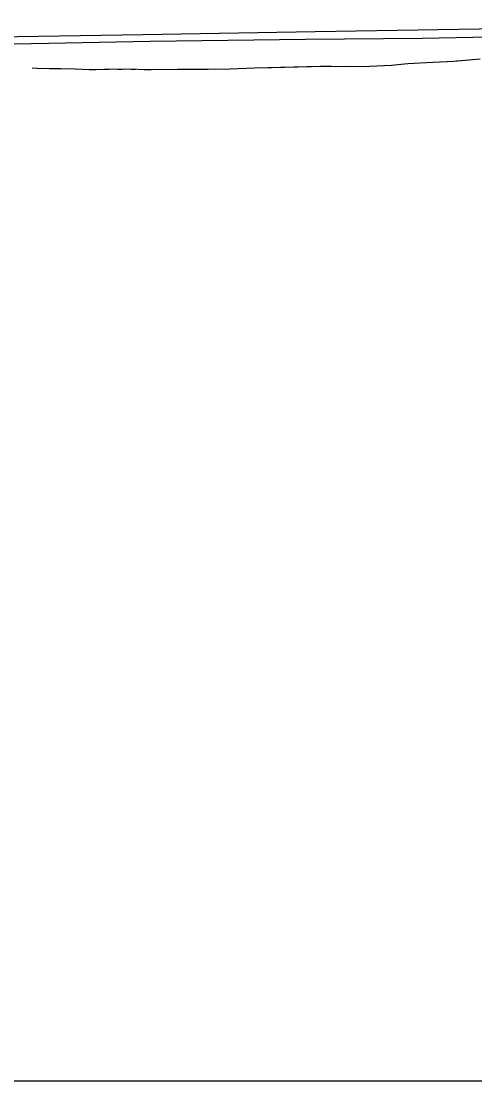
# Model space of a CAD drawing. Extents: x 353423 to 364002, y 127000 to 201942.
# Drawn here: x 360567.8 to 360743.1, y 153000 to 153409.6 of the extents above; entities that cross this region are included whole.
import ezdxf

# ---------------------------------------------------------------- set-up
doc = ezdxf.new("R2010")
doc.units = 0
for name, color, linetype in [('E_DTM_SlopeTop', 7, 'Continuous'), ('E_LAND_TreeLine', 7, 'Continuous'), ('E_STRUCT_WingWall', 7, 'Continuous')]:
    doc.layers.add(name, color=color, linetype=linetype)

msp = doc.modelspace()

# ---------------------------------------------------------------- linework, layer by layer
at = {"layer": 'E_DTM_SlopeTop'}
for points in [[(361016.46, 153410.07), (360934.39, 153408.93), (360856.34, 153407.92), (360836.85, 153407.46), (360744.81, 153406.47), (360681.42, 153405.46), (360614.77, 153404.35), (360550.15, 153403.32), (360492.28, 153402.55), (360093.08, 153395.33), (360014.89, 153394.27), (359945.51, 153393.02), (359868.19, 153391.8), (359798.56, 153390.39), (359708.1, 153389.07), (359645.96, 153387.84), (359582.09, 153386.24), (359516.75, 153384.62), (359425.82, 153382.96), (359334.84, 153381.05), (359242.01, 153379.23), (359158.45, 153377.98), (359133.17, 153377.52)], [(360373.01, 153396.85), (360389.92, 153398.6), (360483.03, 153400.18), (360545.47, 153400.47), (360617.69, 153401.88), (360677.63, 153402.64), (360722.86, 153403.04), (360748.76, 153403.61), (360860.77, 153405.29), (360903.81, 153405.92), (360956.67, 153406.58), (360996.06, 153406.26), (361052.72, 153408.09), (361114.05, 153408.83), (361172.21, 153409.8)]]:
    msp.add_lwpolyline(points, dxfattribs=at)
at = {"layer": 'E_LAND_TreeLine'}
for q in [(361500, 153000), (362500, 153000)]:
    msp.add_line((359000, 153000), q, dxfattribs=at)
at = {"layer": 'E_STRUCT_WingWall'}
for points in [[(360745.23, 153394.98), (360735.05, 153394.05), (360726.94, 153393.69), (360717.26, 153393.12), (360710.87, 153392.44), (360702.46, 153392.09), (360694.71, 153391.98), (360687.56, 153392.11), (360679.18, 153391.96), (360668.18, 153391.66), (360658.03, 153391.4), (360648.64, 153391.01), (360639.27, 153390.91), (360628.21, 153390.98), (360618.09, 153390.76), (360607.56, 153391), (360599.88, 153390.88), (360594.1, 153390.77), (360588.7, 153391.04), (360583.15, 153391.16), (360578.7, 153391.2), (360573.96, 153391.28), (360572.06, 153391.42)], [(360732.6, 153393.94), (360726.94, 153393.69), (360717.26, 153393.12), (360710.87, 153392.44), (360708.01, 153392.32)], [(360737.69, 153394.29), (360736, 153394.14)], [(360742.77, 153394.76), (360741.08, 153394.6)], [(360596.68, 153390.82), (360594.1, 153390.77), (360588.7, 153391.04), (360583.15, 153391.16), (360578.7, 153391.2), (360573.96, 153391.28), (360572.06, 153391.42)], [(360601.78, 153390.91), (360600.08, 153390.89)], [(360606.88, 153390.99), (360605.18, 153390.96)], [(360611.98, 153390.9), (360610.28, 153390.94)], [(360640.03, 153390.92), (360639.27, 153390.91), (360628.21, 153390.98), (360618.09, 153390.76), (360615.38, 153390.82)], [(360664.67, 153391.57), (360658.03, 153391.4), (360648.64, 153391.01), (360640.03, 153390.92)], [(360669.77, 153391.71), (360668.18, 153391.66), (360668.07, 153391.66)], [(360674.87, 153391.84), (360673.17, 153391.8)], [(360679.97, 153391.97), (360679.18, 153391.96), (360678.27, 153391.93)], [(360708.01, 153392.32), (360702.46, 153392.09), (360694.71, 153391.98), (360687.56, 153392.11), (360683.37, 153392.03)]]:
    msp.add_lwpolyline(points, dxfattribs=at)

doc.saveas('drawing.dxf')
